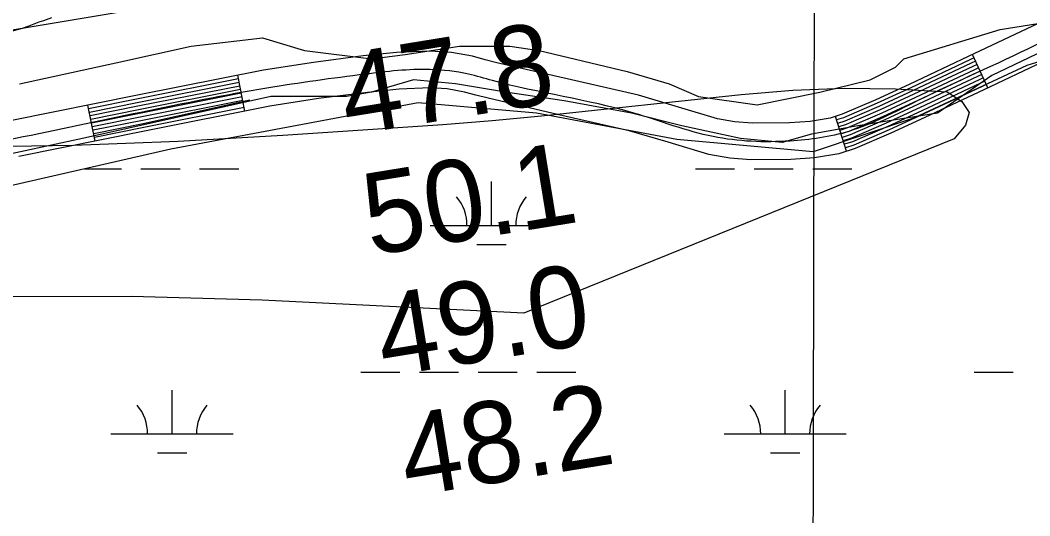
# Model space of a CAD drawing. Extents: x 3177185 to 3215018, y 812988 to 838321.
# Drawn here: x 3206899 to 3207725, y 826418 to 826824 of the extents above; entities that cross this region are included whole.
import ezdxf

# ---------------------------------------------------------------- set-up
doc = ezdxf.new("R2010")
doc.units = 0
for name, color, linetype in [('V-GRID-MAJR', 7, 'Continuous'), ('V-RIVR-RANG', 7, 'Continuous'), ('V-ROAD-CNTR', 7, 'Continuous'), ('V-SITE-VEGE', 7, 'Continuous'), ('V-TOPO-MINR', 7, 'Continuous'), ('V-WETL-SWMP', 7, 'Continuous')]:
    doc.layers.add(name, color=color, linetype=linetype)

msp = doc.modelspace()

# ---------------------------------------------------------------- linework, layer by layer
at = {"layer": 'V-GRID-MAJR'}
msp.add_spline([(3207531.376, 818338.329), (3207543.717, 824398.669), (3207556.061, 830460.951), (3207568.406, 836523.273), (3207568.41, 836525.176)], degree=3, dxfattribs=at)
at = {"layer": 'V-ROAD-CNTR'}
for p, q in [((3207690.8035814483, 826768.3414358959), (3207677.990607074, 826795.4673816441)), ((3207082.472798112, 826749.10947436), (3207076.622809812, 826778.5334155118)), ((3206959.938043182, 826724.6265233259), (3206954.0040550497, 826754.0334645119)), ((3207575.111812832, 826716.256540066), (3207565.8938312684, 826744.80448297))]:
    msp.add_line(p, q, dxfattribs=at)
for points in [[(3207763.2414365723, 826835.8413008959), (3207722.7245176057, 826816.596339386), (3207674.5376139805, 826793.8363849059), (3207626.394710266, 826771.108430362), (3207598.9697651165, 826758.4564556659), (3207571.534819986, 826746.626479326), (3207561.5798398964, 826743.4114857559), (3207545.3278724, 826740.761491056), (3207528.193906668, 826739.642493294), (3207497.698967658, 826739.242494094), (3207483.350996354, 826740.388491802), (3207469.2920244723, 826742.917486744), (3207437.485088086, 826752.3684678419), (3207404.595153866, 826762.1214483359), (3207346.3202704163, 826775.5054215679), (3207288.7593855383, 826788.7983949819), (3207279.2074046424, 826791.3433898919), (3207268.7714255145, 826794.1223843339), (3207251.664459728, 826797.240378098), (3207234.281494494, 826798.256376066), (3207206.541549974, 826797.0993783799), (3207179.367604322, 826794.3563838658), (3207138.53868598, 826789.0943943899), (3207097.810767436, 826782.7454070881), (3206994.53397399, 826762.2134481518), (3206891.702179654, 826741.4604896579)], [(3207735.566491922, 826789.48439361), (3207687.345588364, 826766.708439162), (3207639.08268489, 826743.9224847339), (3207611.1937406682, 826731.058510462), (3207582.106798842, 826718.5145355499), (3207568.643825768, 826714.1675442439), (3207548.7278656, 826710.91955074), (3207529.369904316, 826709.6545532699), (3207496.698969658, 826709.226554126), (3207479.491004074, 826710.600551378), (3207462.342038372, 826713.685545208), (3207428.9471051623, 826723.608525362), (3207396.965169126, 826733.093506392), (3207339.58828388, 826746.2714800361), (3207281.5194000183, 826759.680453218), (3207271.4834200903, 826762.3554478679), (3207262.211438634, 826764.82444293), (3207248.0864668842, 826767.3984377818), (3207234.031494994, 826768.220436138), (3207208.675545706, 826767.161438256), (3207182.7915974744, 826764.5504434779), (3207142.766677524, 826759.3904537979), (3207103.04875696, 826753.1994661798), (3207000.425962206, 826732.797506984), (3206897.500168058, 826712.0265485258)], [(3207679.273604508, 826792.755387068), (3207675.816611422, 826791.123390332), (3207627.663707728, 826768.3894357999), (3207600.191762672, 826755.717461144), (3207572.591817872, 826743.8144849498), (3207566.815829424, 826741.9494886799)], [(3207680.554601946, 826790.0423924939), (3207677.098608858, 826788.4103957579), (3207628.93270519, 826765.671441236), (3207601.4147602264, 826752.977466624), (3207573.6488157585, 826741.003490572), (3207567.73782758, 826739.0944943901)], [(3207681.8355993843, 826787.3293979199), (3207678.3796062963, 826785.6974011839), (3207630.201702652, 826762.9524466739), (3207602.636757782, 826750.2374721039), (3207574.705813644, 826738.1924961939), (3207568.659825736, 826736.240500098)], [(3207683.1165968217, 826784.6174033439), (3207679.660603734, 826782.9854066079), (3207631.469700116, 826760.2344521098), (3207603.859755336, 826747.4974775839), (3207575.763811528, 826735.3815018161), (3207569.581823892, 826733.3855058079)], [(3207684.39759426, 826781.9044087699), (3207680.941601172, 826780.2724120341), (3207632.738697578, 826757.515457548), (3207605.081752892, 826744.757483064), (3207576.820809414, 826732.5705074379), (3207570.503822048, 826730.530511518)], [(3207685.6785916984, 826779.191414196), (3207682.22259861, 826777.55941746), (3207634.00769504, 826754.796462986), (3207606.3037504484, 826742.017488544), (3207577.8778073, 826729.7595130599), (3207571.425820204, 826727.6755172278)], [(3207077.20880864, 826775.591421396), (3206995.122972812, 826759.271454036), (3206954.5980538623, 826751.093470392)], [(3207077.7938074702, 826772.6484272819), (3206995.711971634, 826756.330459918), (3206955.1920526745, 826748.1524762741)], [(3207078.3788063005, 826769.706433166), (3206996.3019704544, 826753.388465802), (3206955.785051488, 826745.2114821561)], [(3207686.9595891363, 826776.47941962), (3207683.503596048, 826774.847422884), (3207635.275692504, 826752.0784684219), (3207607.526748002, 826739.277494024), (3207578.935805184, 826726.948518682), (3207572.34781836, 826724.820522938)], [(3207688.240586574, 826773.766425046), (3207684.7845934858, 826772.13442831), (3207636.5446899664, 826749.35947386), (3207608.748745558, 826736.5374995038), (3207579.99280307, 826724.137524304), (3207573.269816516, 826721.9665286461)], [(3207689.521584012, 826771.0534304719), (3207686.066590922, 826769.4214337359), (3207637.813687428, 826746.641479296), (3207609.971743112, 826733.797504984), (3207581.0498009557, 826721.3265299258), (3207574.191814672, 826719.1115343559)], [(3207078.96380513, 826766.7634390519), (3206996.890969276, 826750.447471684), (3206956.3790503, 826742.2714880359)], [(3207079.54880396, 826763.8214449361), (3206997.4799680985, 826747.5054775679), (3206956.9720491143, 826739.3304939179)], [(3207080.13380279, 826760.87945082), (3206998.06896692, 826744.5634834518), (3206957.565047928, 826736.3894997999)], [(3207080.71880162, 826757.936456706), (3206998.657965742, 826741.6224893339), (3206958.1590467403, 826733.4495056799)], [(3207086.637789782, 826758.1144563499), (3206999.247964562, 826738.680495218), (3206958.752045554, 826730.5085115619)], [(3207081.8887992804, 826752.0514684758), (3206999.8369633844, 826735.7395010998), (3206959.346044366, 826727.5675174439)]]:
    msp.add_lwpolyline(points, dxfattribs=at)
msp.add_spline([(3208346.328270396, 826885.1572022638), (3208115.9227312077, 826852.9112667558), (3207967.199028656, 826843.050286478), (3207845.121272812, 826830.7093111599), (3207782.588397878, 826825.9603206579), (3207729.1455047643, 826803.040366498), (3207632.738697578, 826757.515457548), (3207576.820809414, 826732.5705074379), (3207528.781905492, 826724.6485232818), (3207465.817031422, 826728.301515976), (3207400.7801614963, 826747.6074773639), (3207285.139392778, 826774.2394240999), (3207265.491432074, 826779.4734136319), (3207234.1564947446, 826783.2384061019), (3207181.079600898, 826779.4534136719), (3207100.429762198, 826767.9724366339), (3206894.601173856, 826726.7435190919), (3206803.822355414, 826712.0945483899), (3206713.3835362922, 826706.3165599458), (3206422.133118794, 826687.7015971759), (3206204.471554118, 826669.0066345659), (3206163.5306360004, 826662.101648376), (3206084.9847930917, 826660.768651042), (3206033.066896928, 826662.2286481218), (3205996.001971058, 826664.1126443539), (3205951.2110606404, 826658.6826552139), (3205862.0332389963, 826638.2406960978), (3205753.4074562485, 826610.4727516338), (3205693.414576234, 826589.2967939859), (3205596.735769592, 826559.2458540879), (3205544.272874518, 826530.6849112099), (3205492.934977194, 826508.826954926), (3205453.235056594, 826501.615969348), (3205394.626173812, 826492.4769876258), (3205274.2754145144, 826482.872006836), (3205179.860603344, 826479.126014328), (3205118.533725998, 826475.529021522), (3204988.809985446, 826459.4080537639), (3204882.2071986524, 826438.2540960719), (3204738.792485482, 826408.7811550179), (3204661.886639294, 826391.112190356), (3204557.866847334, 826358.523255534), (3204461.162040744, 826327.2933179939), (3204416.407130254, 826311.319349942), (3204373.416216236, 826296.623379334), (3204363.576235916, 826281.7964089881), (3204304.5263540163, 826204.5555634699), (3204208.9885450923, 826114.967742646), (3204177.8386073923, 826084.1878042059), (3204147.838667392, 826061.288850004), (3204104.848753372, 826037.5058975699), (3204030.246902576, 826008.3399559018), (3203913.876135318, 825969.4430336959), (3203861.881239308, 825949.195074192), (3203832.852297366, 825932.3771078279), (3203796.871369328, 825899.6261733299), (3203760.2364425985, 825850.3132719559), (3203678.17060673, 825721.8535288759), (3203641.984679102, 825677.0386185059), (3203591.5857799, 825626.3747198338), (3203428.038106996, 825388.934194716), (3203355.5822519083, 825313.941344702), (3203305.5573519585, 825288.86239486), (3203268.8454253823, 825278.8084149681), (3203213.097536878, 825267.385437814), (3203162.422638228, 825259.4524536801), (3203116.86672934, 825250.918470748), (3203049.702863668, 825231.640509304), (3202999.013965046, 825192.6345873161), (3202832.754297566, 825055.411861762), (3202762.780437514, 824997.9799766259), (3202671.386620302, 824938.0530964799), (3202495.434972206, 824822.96832665), (3202258.515446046, 824637.8316969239), (3202113.2147366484, 824519.4129337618), (3202089.036785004, 824490.207992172), (3202052.551857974, 824459.6880532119), (3202001.897959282, 824428.3121159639), (3201971.106020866, 824410.2161521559), (3201927.518108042, 824384.2002041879), (3201877.3222084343, 824324.542323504), (3201830.513302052, 824267.068438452), (3201794.712373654, 824236.116500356), (3201692.1295788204, 824156.95465868), (3201566.9598291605, 824054.5158635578), (3201483.790995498, 823975.0510224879), (3201374.9472131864, 823825.006322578), (3201313.762335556, 823770.4434317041), (3201289.737383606, 823735.1135023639), (3201250.303462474, 823687.806596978), (3201221.9345192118, 823651.206670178), (3201184.913593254, 823588.0297965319), (3201140.662681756, 823508.8569548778), (3201081.7827995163, 823436.052100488), (3201048.0268670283, 823379.182214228), (3201034.539894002, 823326.0133205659), (3201024.1469147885, 823274.715423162)], degree=3, dxfattribs=at)
at = {"layer": 'V-SITE-VEGE'}
for points in [[(3208929.037, 827004.88), (3208846.697, 826973.99), (3208757.497, 826949.961), (3208472.737, 826898.4720000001), (3208249.732, 826860.715), (3208167.392, 826853.85), (3208133.0840000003, 826864.148), (3208122.793, 826867.5800000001), (3208098.776, 826877.875), (3208061.038, 826877.875), (3208019.867, 826846.985), (3207988.989, 826829.821), (3207951.25, 826822.956), (3207824.309, 826822.956), (3207772.845, 826816.091), (3207693.938, 826778.334)], [(3206897.984, 826771.468), (3206976.894, 826788.63), (3207038.647, 826802.362), (3207096.972, 826809.226), (3207131.2800000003, 826798.927), (3207186.1750000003, 826792.062), (3207213.62, 826795.495), (3207258.222, 826802.362), (3207299.39, 826802.362), (3207323.407, 826798.927), (3207395.4560000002, 826781.767), (3207429.762, 826771.468), (3207453.779, 826761.17), (3207501.811, 826754.305), (3207553.273, 826764.603), (3207594.444, 826774.9), (3207615.028, 826785.197), (3207621.889, 826792.062), (3207700.798, 826816.087), (3207786.569, 826829.819)], [(3206924.164, 826825.643), (3206917.531, 826823.139), (3206913.8850000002, 826821.949), (3206905.558, 826818.785), (3206900.094, 826816.935), (3206889.031, 826813.761)], [(3207693.938, 826778.334), (3207649.336, 826747.4400000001), (3207584.15, 826737.143), (3207546.412, 826730.278), (3207522.395, 826723.4130000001), (3207488.0870000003, 826726.846), (3207440.055, 826737.143), (3207398.886, 826747.4400000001), (3207343.994, 826757.738), (3207295.96, 826764.603), (3207254.791, 826771.468), (3207220.483, 826774.902), (3207186.1750000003, 826764.603), (3207165.59, 826761.17), (3207103.833, 826761.17), (3206949.447, 826726.844), (3206822.505, 826699.384)]]:
    msp.add_lwpolyline(points, dxfattribs=at)
at = {"layer": 'V-TOPO-MINR'}
for points in [[(3206362.5839445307, 826727.5479148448), (3207137.5644843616, 826857.1473009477), (3207158.3611263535, 826860.5726012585), (3207179.1685987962, 826863.9297089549), (3207199.992316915, 826867.184527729), (3207220.8268654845, 826870.3711538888), (3207241.69320822, 826873.3058612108), (3207262.5910852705, 826875.973100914), (3207283.536263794, 826878.23913919), (3207304.512976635, 826880.237709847), (3207555.001671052, 826901.6815256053), (3207621.420019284, 826907.7714982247), (3207687.7818435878, 826914.395165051), (3207754.0588819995, 826921.8193731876), (3207820.2793964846, 826929.7772755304), (3207903.239715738, 826940.2551802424), (3207927.9351150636, 826943.394288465), (3207952.6271166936, 826946.5597332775), (3207977.3140217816, 826949.7646829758), (3208001.9975291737, 826952.9959692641), (3208728.5255142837, 827048.6960874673), (3208805.3536143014, 827059.0823437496), (3208882.131792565, 827069.8170035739)], [(3206856.366086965, 826719.7983701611), (3206942.159758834, 826721.2081368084), (3207027.896339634, 826724.640379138), (3207113.594859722, 826729.4209385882), (3207244.471206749, 826738.2709473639), (3207264.692500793, 826739.7587219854), (3207284.8998390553, 826741.4060174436), (3207305.0862436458, 826743.2925941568), (3207325.2586924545, 826745.3386917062), (3207488.8578618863, 826762.9123304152), (3207530.9227063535, 826766.2335227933), (3207573.008288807, 826767.9721438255), (3207615.1249782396, 826767.3369078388), (3207657.262405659, 826765.1191005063), (3207669.4241021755, 826757.1055063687), (3207675.48220952, 826748.155739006), (3207672.3849331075, 826737.8017118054), (3207663.184067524, 826726.5115113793), (3207310.95, 826583.7000000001), (3207096.6858419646, 826594.2752947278), (3206989.612164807, 826597.182128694), (3206882.616003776, 826596.9289360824)]]:
    msp.add_lwpolyline(points, dxfattribs=at)
at = {"layer": 'V-WETL-SWMP'}
for p, q in [((3207823.7337384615, 826817.5627215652), (3207722.715619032, 826786.5320738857)), ((3207722.715619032, 826786.5320738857), (3207630.6036142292, 826743.734088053)), ((3207224.323961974, 826755.9050122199), (3207021.9134978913, 826717.9884312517)), ((3207321.2218443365, 826747.4763592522), (3207224.323961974, 826755.9050122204)), ((3207436.153718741, 826725.9797297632), (3207321.2218443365, 826747.4763592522)), ((3207630.6036142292, 826743.734088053), (3207547.8174432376, 826715.7355924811)), ((3207547.8174432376, 826715.7355924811), (3207436.153718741, 826725.979729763)), ((3207021.9134978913, 826717.9884312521), (3206832.1380500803, 826674.7608022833)), ((3206951.089865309, 826701.8560087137), (3206981.4486197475, 826701.8560087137)), ((3206997.4486186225, 826701.856008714), (3207029.448616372, 826701.8560087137)), ((3207045.448615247, 826701.856008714), (3207077.4486129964, 826701.8560087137)), ((3207451.3565867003, 826701.8560087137), (3207483.3565844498, 826701.8560087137)), ((3207499.3565833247, 826701.856008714), (3207531.3565810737, 826701.8560087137)), ((3207547.3565799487, 826701.856008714), (3207579.356577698, 826701.8560087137)), ((3207284.2925791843, 826655.4260371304), (3207284.2925941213, 826691.4260150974)), ((3207234.292582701, 826655.4260371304), (3207334.2925756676, 826655.4260371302)), ((3207272.292573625, 826639.9950465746), (3207296.292571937, 826639.9950465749)), ((3207177.4485368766, 826535.3551106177), (3207209.448534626, 826535.3551106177)), ((3207225.4485335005, 826535.3551106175), (3207257.44853125, 826535.3551106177)), ((3207273.4485301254, 826535.3551106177), (3207305.4485278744, 826535.3551106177)), ((3207321.4485267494, 826535.3551106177), (3207353.448524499, 826535.3551106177)), ((3207679.3565015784, 826535.3551106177), (3207711.3564993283, 826535.3551106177)), ((3207022.856526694, 826484.6131416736), (3207022.8565416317, 826520.6131196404)), ((3207524.764491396, 826484.6131416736), (3207524.7645063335, 826520.6131196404)), ((3206972.8565302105, 826484.6131416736), (3207072.8565231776, 826484.6131416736)), ((3207474.7644949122, 826484.6131416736), (3207574.76448788, 826484.6131416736)), ((3207010.8565211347, 826469.1821511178), (3207034.8565194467, 826469.1821511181)), ((3207512.764485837, 826469.1821511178), (3207536.764484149, 826469.1821511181))]:
    msp.add_line(p, q, dxfattribs=at)
for centre, radius, start, end in [((3207229.0496471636, 826655.9008400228), 35.24628790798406, 359.22818035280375, 40.77183868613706), ((3207339.535511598, 826655.9008400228), 35.24628790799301, 139.2281765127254, 180.77183484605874), ((3206967.6135946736, 826485.087944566), 35.24628790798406, 359.22818035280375, 40.77183868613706), ((3207078.0994591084, 826485.087944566), 35.24628790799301, 139.2281765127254, 180.77183484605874), ((3207469.521559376, 826485.087944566), 35.24628790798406, 359.22818035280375, 40.77183868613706), ((3207580.00742381, 826485.087944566), 35.24628790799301, 139.2281765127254, 180.77183484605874)]:
    msp.add_arc(centre, radius, start, end, dxfattribs=at)

# ---------------------------------------------------------------- texts
at = {"layer": 'V-RIVR-RANG'}
for s, p in [('47.8', (3207166.546106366, 826728.8796188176)), ('50.1', (3207185.2032624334, 826630.6011557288)), ('49.0', (3207196.30924895, 826531.0922959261)), ('48.2', (3207215.486106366, 826432.8986188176))]:
    msp.add_text(s, height=67, rotation=9.248325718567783, dxfattribs=at).set_placement(p)

doc.saveas('drawing.dxf')
